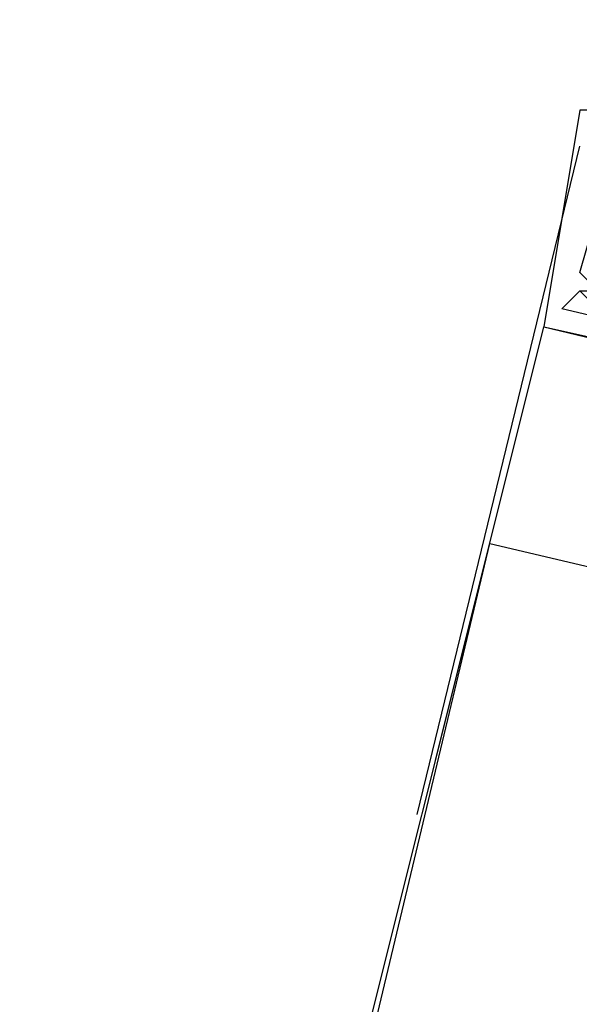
# Model space of a CAD drawing. Header units: feet. Extents: x -79 to 198, y -22 to 181.
# Tile 456 of 656: x 113.4 to 113.813, y 60.144 to 60.871. Entities that reach past the tile are written whole.
import ezdxf

# ---------------------------------------------------------------- set-up
doc = ezdxf.new("R2010")
doc.units = ezdxf.units.FT
doc.layers.add('A-LINEA', color=7, linetype='CONTINUOUS')
doc.layers.add('A-MURO-CONCRETO', color=8, linetype='CONTINUOUS')

msp = doc.modelspace()

# ---------------------------------------------------------------- linework, layer by layer
at = {"layer": 'A-LINEA'}
for p, q in [((113.6933, 60.2844), (113.8133, 60.7778)), ((113.6933, 60.2844), (113.8133, 60.7778)), ((113.8, 60.6578), (113.8, 60.6578)), ((113.8, 60.6578), (113.8, 60.6578)), ((113.8, 60.6578), (113.8, 60.6578)), ((113.8, 60.6578), (113.8, 60.6578)), ((113.8, 60.6578), (113.8, 60.6578)), ((113.8, 60.6578), (113.8, 60.6578)), ((113.8, 60.6578), (113.8, 60.6578)), ((113.8, 60.6578), (113.8, 60.6578)), ((113.8, 60.6578), (113.8, 60.6578)), ((113.8, 60.6578), (113.8, 60.6578)), ((113.8, 60.6578), (113.8, 60.6578)), ((113.8, 60.6578), (113.8, 60.6578)), ((113.7867, 60.6444), (113.7867, 60.6444)), ((113.7867, 60.6444), (113.7867, 60.6444)), ((113.7867, 60.6444), (113.7867, 60.6444)), ((113.7867, 60.6444), (113.7867, 60.6444)), ((113.7867, 60.6444), (113.7867, 60.6444)), ((113.7867, 60.6444), (113.7867, 60.6444))]:
    msp.add_line(p, q, dxfattribs=at)
for points in [[(113.8667, 60.8711), (113.88, 60.8711), (113.8533, 60.8711), (113.84, 60.8044), (113.8133, 60.8044), (113.7867, 60.6444), (114.4533, 60.4844)], [(113.8667, 60.8711), (113.88, 60.8711), (113.8533, 60.8711), (113.84, 60.8044), (113.8133, 60.8044), (113.7867, 60.6444), (114.4533, 60.4844)], [(113.8667, 60.8711), (113.88, 60.8711), (113.8533, 60.8711), (113.84, 60.8044), (113.8133, 60.8044), (113.7867, 60.6444), (114.4533, 60.4844)], [(113.8667, 60.8711), (113.88, 60.8711), (113.8533, 60.8711), (113.84, 60.8044), (113.8133, 60.8044), (113.7867, 60.6444), (114.4533, 60.4844)], [(113.8667, 60.8711), (113.88, 60.8711), (113.8533, 60.8711), (113.84, 60.8044), (113.8133, 60.8044), (113.7867, 60.6444), (114.4533, 60.4844)], [(113.8667, 60.8711), (113.88, 60.8711), (113.8533, 60.8711), (113.84, 60.8044), (113.8133, 60.8044), (113.7867, 60.6444), (114.4533, 60.4844)], [(114.4133, 60.7511), (114.4, 60.7511), (114.4, 60.7378), (114.3467, 60.5244), (114.2667, 60.5511), (114.2667, 60.5778), (114.2533, 60.5778), (114.2533, 60.5644), (114.2533, 60.5511), (113.8, 60.6578), (113.8133, 60.6711), (113.8267, 60.6711), (113.8133, 60.6844), (113.84, 60.7778)], [(114.4133, 60.7511), (114.4, 60.7511), (114.4, 60.7378), (114.3467, 60.5244), (114.2667, 60.5511), (114.2667, 60.5778), (114.2533, 60.5778), (114.2533, 60.5644), (114.2533, 60.5511), (113.8, 60.6578), (113.8133, 60.6711), (113.8267, 60.6711), (113.8133, 60.6844), (113.84, 60.7778)], [(114.4133, 60.7511), (114.4, 60.7511), (114.4, 60.7378), (114.3467, 60.5244), (114.2667, 60.5511), (114.2667, 60.5778), (114.2533, 60.5778), (114.2533, 60.5644), (114.2533, 60.5511), (113.8, 60.6578), (113.8133, 60.6711), (113.8267, 60.6711), (113.8133, 60.6844), (113.84, 60.7778)], [(114.4133, 60.7511), (114.4, 60.7511), (114.4, 60.7378), (114.3467, 60.5244), (114.2667, 60.5511), (114.2667, 60.5778), (114.2533, 60.5778), (114.2533, 60.5644), (114.2533, 60.5511), (113.8, 60.6578), (113.8133, 60.6711), (113.8267, 60.6711), (113.8133, 60.6844), (113.84, 60.7778)], [(114.4133, 60.7511), (114.4, 60.7511), (114.4, 60.7378), (114.3467, 60.5244), (114.2667, 60.5511), (114.2667, 60.5778), (114.2533, 60.5778), (114.2533, 60.5644), (114.2533, 60.5511), (113.8, 60.6578), (113.8133, 60.6711), (113.8267, 60.6711), (113.8133, 60.6844), (113.84, 60.7778)], [(114.4133, 60.7511), (114.4, 60.7511), (114.4, 60.7378), (114.3467, 60.5244), (114.2667, 60.5511), (114.2667, 60.5778), (114.2533, 60.5778), (114.2533, 60.5644), (114.2533, 60.5511), (113.8, 60.6578), (113.8133, 60.6711), (113.8267, 60.6711), (113.8133, 60.6844), (113.84, 60.7778)], [(113.8267, 60.6578), (113.8133, 60.6711), (113.8, 60.6578)], [(113.8267, 60.6578), (113.8133, 60.6711), (113.8, 60.6578)], [(113.8267, 60.6578), (113.8133, 60.6711), (113.8, 60.6578)], [(113.8267, 60.6578), (113.8133, 60.6711), (113.8, 60.6578)], [(113.8267, 60.6578), (113.8133, 60.6711), (113.8, 60.6578)], [(113.8267, 60.6578), (113.8133, 60.6711), (113.8, 60.6578)], [(113.7067, 60.3244), (113.7867, 60.6444), (114.2667, 60.5378)], [(113.7067, 60.3244), (113.7867, 60.6444), (114.2667, 60.5378)], [(117.1467, 59.6844), (116.8, 58.2178), (113.4, 59.0311), (113.7467, 60.4844), (117.1467, 59.6844)], [(117.1467, 59.6844), (116.8, 58.2178), (113.4, 59.0311), (113.7467, 60.4844), (117.1467, 59.6844)]]:
    msp.add_lwpolyline(points, dxfattribs=at)
at = {"layer": 'A-MURO-CONCRETO'}
msp.add_lwpolyline([(113.7467, 60.4844), (117.1467, 59.6844), (113.5467, 59.6844), (113.7467, 60.4844), (113.7467, 60.4844)], dxfattribs=at)
msp.add_lwpolyline([(113.7467, 60.4844), (117.1467, 59.6844), (113.5467, 59.6844), (113.7467, 60.4844), (113.7467, 60.4844)], dxfattribs=at)

doc.saveas('drawing.dxf')
